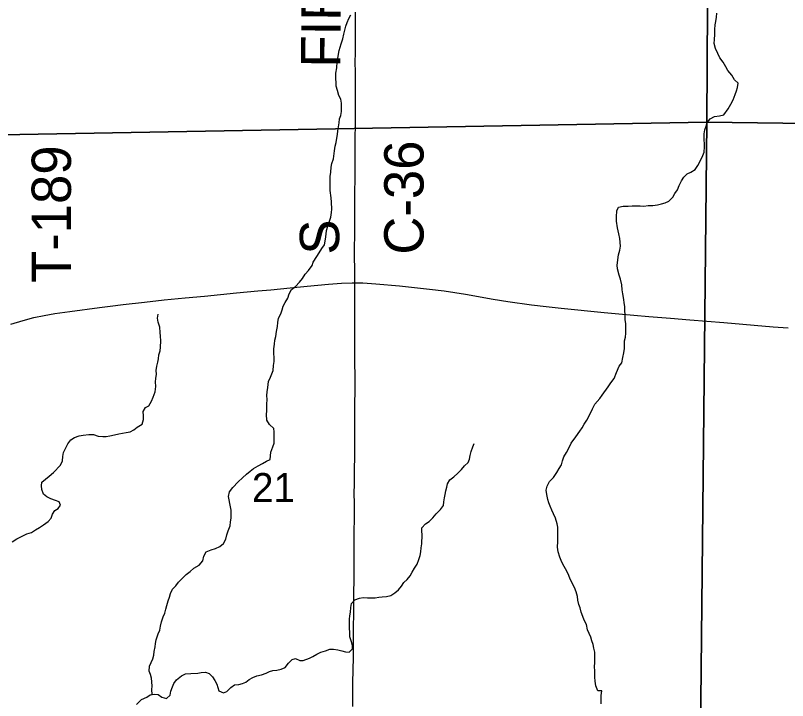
# Model space of a CAD drawing. Extents: x 1985906 to 2360102, y 891258 to 1222054.
# Drawn here: x 2087181 to 2093069, y 1005233 to 1010455 of the extents above; entities that cross this region are included whole.
import ezdxf

# ---------------------------------------------------------------- set-up
doc = ezdxf.new("R2010")
doc.units = 0
for name, color, linetype in [('GM_X_County_Road', 7, 'Continuous'), ('GM_X_County_Road_Text', 7, 'Continuous'), ('GM_X_Minor_River', 7, 'Continuous'), ('GM_X_Section', 7, 'Continuous'), ('GM_X_Section_Text', 7, 'Continuous'), ('GM_X_State_Route', 7, 'Continuous'), ('GM_X_Township_Road', 7, 'Continuous'), ('GM_X_Township_Road_Text', 7, 'Continuous')]:
    doc.layers.add(name, color=color, linetype=linetype)

msp = doc.modelspace()

# ---------------------------------------------------------------- linework, layer by layer
at = {"layer": 'GM_X_County_Road'}
msp.add_lwpolyline([(2089768.2, 1008417), (2089769.3, 1008461.8), (2089768.9, 1008511.1), (2089767.4, 1008625.9), (2089768.4, 1008839.1), (2089769.4, 1009035.9), (2089770.2, 1009281.9), (2089772.3, 1009478.6), (2089773.6, 1009661.3), (2089773.9, 1009708.3), (2089774.2, 1009822.8), (2089774.8, 1009887.9), (2089772.8, 1010019.7), (2089772.5, 1010101.6), (2089772.9, 1010167.1), (2089774.3, 1010364.1), (2089774.4, 1010479.2)], dxfattribs=at)
at = {"layer": 'GM_X_Minor_River'}
for points in [[(2089285.1, 1008365.1), (2089317, 1008389.3), (2089346.9, 1008421.6), (2089368.8, 1008449.8), (2089390.7, 1008484), (2089416.6, 1008510.2), (2089442.4, 1008548.5), (2089450.3, 1008574.6), (2089478.1, 1008618.9), (2089496, 1008645.1), (2089517.9, 1008679.3), (2089537.8, 1008707.5), (2089545.6, 1008749.7), (2089549.4, 1008787.8), (2089553.2, 1008815.9), (2089563.1, 1008848.1), (2089576.9, 1008888.3), (2089584.8, 1008918.5), (2089590.6, 1008952.6), (2089592.5, 1008978.7), (2089590.2, 1009030.9), (2089588, 1009065), (2089579.7, 1009121.2), (2089581.5, 1009159.4), (2089581.1, 1009227.6), (2089585, 1009261.8), (2089588.8, 1009297.9), (2089594.6, 1009326), (2089606.5, 1009362.2), (2089614.2, 1009422.5), (2089620, 1009458.7), (2089625.9, 1009486.8), (2089631.7, 1009518.9), (2089637.6, 1009547.1), (2089639.4, 1009575.2), (2089643.3, 1009607.3), (2089649.1, 1009637.5), (2089653, 1009667.6), (2089662.9, 1009693.7), (2089666.7, 1009723.9), (2089666.4, 1009786.1), (2089662.2, 1009818.2), (2089648, 1009846.2), (2089637.8, 1009884.3), (2089627.6, 1009916.4), (2089625.5, 1009942.5), (2089623.3, 1009974.6), (2089625.1, 1010014.8), (2089630.9, 1010054.9), (2089634.7, 1010101.1), (2089638.5, 1010129.3), (2089650.2, 1010187.5), (2089664, 1010237.8), (2089677.8, 1010276), (2089685.7, 1010312.2), (2089693.5, 1010344.3), (2089701.4, 1010372.5), (2089709.2, 1010402.6), (2089723.1, 1010432.8), (2089739, 1010460.9)], [(2091820.5, 1008290.1), (2091812.3, 1008334.3), (2091808.1, 1008364.4), (2091803.9, 1008402.5), (2091793.6, 1008444.6), (2091785.5, 1008476.7), (2091771.2, 1008524.8), (2091769, 1008550.9), (2091780.6, 1008631.2), (2091790.5, 1008665.4), (2091794.3, 1008695.5), (2091790, 1008755.8), (2091781.8, 1008789.8), (2091771.5, 1008836), (2091763.2, 1008888.1), (2091763.1, 1008920.2), (2091766.9, 1008966.4), (2091778.7, 1008994.6), (2091814.8, 1009000.8), (2091852.8, 1009000.9), (2091884.9, 1009003.1), (2091945, 1009003.4), (2091973.1, 1009001.5), (2092005.1, 1009005.7), (2092041.2, 1009007.8), (2092077.2, 1009012), (2092107.2, 1009020.2), (2092135.3, 1009026.3), (2092163.2, 1009040.5), (2092195.1, 1009070.8), (2092209, 1009098.9), (2092228.9, 1009127.1), (2092242.8, 1009159.3), (2092260.6, 1009193.5), (2092278.5, 1009221.7), (2092302.4, 1009247.9), (2092332.4, 1009260.1), (2092364.4, 1009280.3), (2092384.3, 1009310.5), (2092408.1, 1009354.8), (2092421.9, 1009387), (2092431.8, 1009413.1), (2092435.6, 1009453.3), (2092435.5, 1009479.4), (2092433.3, 1009505.5), (2092433.1, 1009553.6), (2092436.9, 1009583.8), (2092448.8, 1009611.9), (2092454.7, 1009638.1), (2092478.6, 1009666.3), (2092510.5, 1009684.5), (2092550.6, 1009690.7), (2092582.6, 1009696.8), (2092616.4, 1009743.2), (2092636.3, 1009779.4), (2092654.2, 1009811.6), (2092670, 1009853.8), (2092679.8, 1009880), (2092687.7, 1009906.1), (2092691.6, 1009940.3), (2092663.4, 1009964.2), (2092643.1, 1010000.3), (2092612.9, 1010036.3), (2092598.7, 1010064.3), (2092576.5, 1010100.3), (2092552.3, 1010132.3), (2092536.1, 1010164.4), (2092519.8, 1010204.5), (2092509.6, 1010242.6), (2092511.4, 1010272.7), (2092515.3, 1010308.8), (2092515.1, 1010347), (2092516.9, 1010383.1), (2092520.8, 1010409.2), (2092526.6, 1010441.4), (2092528.4, 1010473.5)], [(2088223.8, 1005279.7), (2088220.9, 1005316.9), (2088222.8, 1005343), (2088220.6, 1005377.1), (2088218.5, 1005403.2), (2088210.3, 1005431.3), (2088200.2, 1005457.3), (2088202, 1005495.5), (2088229.7, 1005551.8), (2088235.6, 1005577.9), (2088239.5, 1005606.1), (2088245.3, 1005642.2), (2088249.2, 1005668.3), (2088253, 1005696.5), (2088268.8, 1005742.7), (2088280.7, 1005770.9), (2088286.5, 1005801), (2088294.4, 1005833.2), (2088308.2, 1005871.4), (2088320.1, 1005899.5), (2088327.9, 1005929.7), (2088335.8, 1005957.8), (2088345.6, 1005994), (2088355.5, 1006022.1), (2088363.4, 1006048.3), (2088377.2, 1006082.5), (2088403.2, 1006106.7), (2088425.1, 1006134.9), (2088451, 1006163.1), (2088482.9, 1006193.3), (2088512.8, 1006217.6), (2088540.7, 1006241.8), (2088580.7, 1006266.1), (2088610.6, 1006298.3), (2088618.4, 1006332.5), (2088634.3, 1006366.7), (2088672.3, 1006382.9), (2088706.3, 1006391.1), (2088740.3, 1006407.3), (2088768.2, 1006429.5), (2088784.1, 1006463.7), (2088793.9, 1006495.9), (2088803.8, 1006526), (2088817.6, 1006564.2), (2088821.4, 1006594.4), (2088825.3, 1006624.5), (2088825, 1006684.7), (2088816.7, 1006734.9), (2088810.5, 1006762.9), (2088806.4, 1006789), (2088814.2, 1006823.2), (2088838.1, 1006857.4), (2088880, 1006899.8), (2088911.9, 1006930), (2088941.8, 1006958.3), (2088969.7, 1006982.5), (2088995.6, 1007002.7), (2089031.6, 1007022.9), (2089063.6, 1007039.1), (2089095.6, 1007057.3), (2089123.5, 1007071.5), (2089125.4, 1007099.6), (2089129.3, 1007125.7), (2089143.1, 1007165.9), (2089153, 1007194.1), (2089154.8, 1007224.2), (2089154.6, 1007252.3), (2089152.5, 1007280.4), (2089152.4, 1007306.5), (2089118.1, 1007336.5), (2089097.9, 1007370.5), (2089095.7, 1007414.7), (2089097.6, 1007440.8), (2089097.4, 1007466.9), (2089097.3, 1007493), (2089099.1, 1007527.1), (2089098.9, 1007559.2), (2089100.8, 1007587.3), (2089104.6, 1007619.5), (2089110.4, 1007665.7), (2089126.3, 1007697.9), (2089146, 1007750.1), (2089147.8, 1007788.3), (2089153.7, 1007818.4), (2089153.5, 1007848.5), (2089151.4, 1007878.7), (2089151.2, 1007914.8), (2089155, 1007948.9), (2089158.8, 1007981.1), (2089166.7, 1008007.2), (2089170.5, 1008045.4), (2089180.3, 1008085.5), (2089182.2, 1008113.7), (2089188, 1008147.8), (2089203.9, 1008180), (2089215.7, 1008212.2), (2089223.6, 1008238.3), (2089237.5, 1008268.5), (2089257.4, 1008300.7), (2089269.2, 1008332.9), (2089285.1, 1008365.1)], [(2091648.4, 1005207.8), (2091646.2, 1005241.9), (2091648, 1005272), (2091651.8, 1005306.2), (2091621.8, 1005308), (2091605.5, 1005346.1), (2091601.4, 1005380.2), (2091599.2, 1005410.3), (2091598.9, 1005460.5), (2091596.8, 1005490.6), (2091598.6, 1005522.8), (2091598.2, 1005601), (2091592, 1005633.1), (2091585.9, 1005659.2), (2091575.7, 1005687.2), (2091569.5, 1005715.3), (2091543.2, 1005771.4), (2091534.9, 1005813.5), (2091518.7, 1005845.6), (2091506.6, 1005873.7), (2091494.4, 1005905.7), (2091486.2, 1005939.8), (2091476, 1005965.8), (2091469.9, 1005997.9), (2091465.7, 1006026), (2091455.5, 1006062.1), (2091443.3, 1006094.2), (2091410.9, 1006158.3), (2091400.7, 1006186.3), (2091386.5, 1006218.4), (2091366.3, 1006254.4), (2091348.1, 1006288.5), (2091331.8, 1006326.6), (2091319.6, 1006366.7), (2091315.4, 1006402.8), (2091317.2, 1006444.9), (2091316.6, 1006555.4), (2091312.5, 1006581.4), (2091300.2, 1006623.5), (2091284, 1006657.6), (2091271.8, 1006685.6), (2091257.7, 1006713.7), (2091249.5, 1006739.7), (2091239.4, 1006765.8), (2091233.2, 1006803.9), (2091229, 1006836), (2091234.8, 1006868.2), (2091252.7, 1006902.4), (2091282.6, 1006934.6), (2091310.4, 1006970.9), (2091328.3, 1007001.1), (2091344.2, 1007029.3), (2091352, 1007059.4), (2091363.9, 1007091.6), (2091383.8, 1007123.8), (2091401.6, 1007158), (2091419.5, 1007194.2), (2091455.3, 1007242.6), (2091485.1, 1007286.9), (2091503, 1007313), (2091518.9, 1007339.2), (2091536.8, 1007371.4), (2091562.6, 1007419.7), (2091582.4, 1007457.9), (2091598.3, 1007492.1), (2091638.1, 1007534.5), (2091654, 1007560.6), (2091701.8, 1007625.1), (2091721.6, 1007655.3), (2091745.5, 1007687.5), (2091763.3, 1007733.8), (2091785.1, 1007782.1), (2091805, 1007808.2), (2091812.8, 1007848.4), (2091820.6, 1007882.6), (2091824.5, 1007916.7), (2091826.2, 1007975), (2091834, 1008003.1), (2091835.9, 1008033.2), (2091835.5, 1008107.5), (2091831.3, 1008135.6), (2091831.2, 1008169.7), (2091828.9, 1008209.9), (2091826.8, 1008238), (2091822.7, 1008264), (2091820.5, 1008290.1)], [(2087364.8, 1006551.7), (2087394.7, 1006571.9), (2087430.7, 1006598.2), (2087452.6, 1006624.3), (2087462.4, 1006654.5), (2087480.3, 1006680.7), (2087506.3, 1006696.9), (2087524.2, 1006723), (2087514, 1006749.1), (2087485.9, 1006759), (2087451.8, 1006770.9), (2087419.7, 1006784.8), (2087393.5, 1006806.8), (2087381.3, 1006842.8), (2087379.1, 1006868.9), (2087381, 1006897), (2087408.9, 1006921.3), (2087438.9, 1006943.5), (2087470.8, 1006971.7), (2087524.6, 1007026.2), (2087538.5, 1007060.4), (2087542.3, 1007092.5), (2087548.1, 1007124.7), (2087566, 1007158.9), (2087579.9, 1007191), (2087603.8, 1007219.3), (2087631.7, 1007239.5), (2087667.7, 1007249.7), (2087697.7, 1007255.8), (2087739.8, 1007260), (2087775.9, 1007260.2), (2087812, 1007248.3), (2087846.1, 1007246.4), (2087872.1, 1007246.6), (2087900.2, 1007250.7), (2087936.2, 1007258.9), (2087970.2, 1007265.1), (2087996.3, 1007271.2), (2088026.3, 1007275.4), (2088056.3, 1007281.5), (2088084.3, 1007295.7), (2088110.2, 1007315.9), (2088148.2, 1007340.2), (2088158, 1007374.3), (2088157.9, 1007404.4), (2088155.7, 1007436.5), (2088171.6, 1007466.7), (2088197.6, 1007478.9), (2088219.4, 1007515.1), (2088231.3, 1007545.3), (2088245.1, 1007587.5), (2088250.9, 1007627.7), (2088248.7, 1007661.8), (2088252.6, 1007687.9), (2088256.4, 1007720.1), (2088254.3, 1007750.2), (2088260.1, 1007782.3), (2088265.9, 1007812.4), (2088271.8, 1007838.6), (2088273.7, 1007868.7), (2088283.5, 1007898.8), (2088287.4, 1007927), (2088289.1, 1007975.2), (2088286.9, 1008011.3), (2088284.8, 1008039.4), (2088280.6, 1008079.5), (2088270.4, 1008117.6), (2088264.2, 1008147.7), (2088270, 1008177.8)], [(2088938.1, 1005374.3), (2088964, 1005392.5), (2088992, 1005408.7), (2089022, 1005420.9), (2089056, 1005429), (2089092, 1005441.2), (2089118, 1005455.4), (2089144, 1005461.5), (2089174.1, 1005465.7), (2089206.1, 1005471.9), (2089238.1, 1005486.1), (2089262, 1005518.3), (2089289.9, 1005546.5), (2089315.9, 1005552.7), (2089350, 1005538.8), (2089376.1, 1005538.9), (2089422.1, 1005557.2), (2089448.1, 1005569.3), (2089480, 1005587.5), (2089510, 1005601.7), (2089544, 1005611.9), (2089578, 1005624.1), (2089606.1, 1005624.2), (2089638.2, 1005620.3), (2089670.3, 1005612.5), (2089698.4, 1005604.6), (2089724.5, 1005602.7), (2089750.4, 1005626.9), (2089750.2, 1005653), (2089744.1, 1005681), (2089731.9, 1005719.1), (2089729.7, 1005751.2), (2089727.5, 1005785.4), (2089727.3, 1005821.5), (2089729.1, 1005853.6), (2089731, 1005879.7), (2089734.9, 1005907.9), (2089738.7, 1005942), (2089744.5, 1005974.2), (2089768.4, 1006000.4), (2089804.4, 1006014.6), (2089832.5, 1006018.7), (2089864.6, 1006016.8), (2089922.7, 1006017.1), (2089950.7, 1006021.2), (2089976.7, 1006023.4), (2090010.8, 1006025.5), (2090042.8, 1006033.7), (2090074.8, 1006053.9), (2090100.7, 1006078.1), (2090124.6, 1006104.3), (2090142.5, 1006132.5), (2090168.4, 1006154.7), (2090190.3, 1006182.9), (2090206.2, 1006211.1), (2090224.1, 1006241.3), (2090244, 1006271.5), (2090257.8, 1006307.7), (2090267.7, 1006339.8), (2090271.5, 1006366), (2090275.4, 1006398.1), (2090279.2, 1006428.2), (2090282.9, 1006496.5), (2090278.7, 1006524.6), (2090280.6, 1006550.7), (2090308.5, 1006580.9), (2090336.5, 1006597.1), (2090364.4, 1006625.4), (2090390.2, 1006657.6), (2090422.1, 1006689.9), (2090444, 1006720.1), (2090447.9, 1006748.2), (2090453.7, 1006778.3), (2090457.6, 1006804.4), (2090463.5, 1006830.6), (2090469.3, 1006858.7), (2090475.2, 1006884.8), (2090493.1, 1006915), (2090523, 1006939.2), (2090555, 1006965.5), (2090582.9, 1006993.7), (2090604.8, 1007021.9), (2090632.7, 1007048.2), (2090642.6, 1007074.3), (2090648.4, 1007100.4), (2090656.3, 1007132.6), (2090668.1, 1007166.8), (2090678, 1007192.9)], [(2087156.9, 1006442.3), (2087190.9, 1006466.6), (2087220.9, 1006480.8), (2087266.8, 1006505.1), (2087302.8, 1006515.3), (2087334.8, 1006535.5), (2087364.8, 1006551.7)], [(2088103.3, 1005203.9), (2088141.2, 1005240.2), (2088183.2, 1005258.5), (2088209.1, 1005276.7), (2088239.2, 1005282.8), (2088269.2, 1005279), (2088297.4, 1005259), (2088333.5, 1005249.1), (2088359.4, 1005275.4), (2088365.3, 1005303.5), (2088379.2, 1005337.7), (2088389, 1005363.8), (2088408.9, 1005392), (2088446.8, 1005422.3), (2088478.8, 1005436.5), (2088518.9, 1005438.7), (2088571, 1005442.9), (2088597, 1005447.1), (2088629.1, 1005449.2), (2088659.2, 1005439.3), (2088683.4, 1005413.3), (2088701.5, 1005385.3), (2088717.7, 1005359.3), (2088723.9, 1005333.2), (2088732, 1005307.1), (2088766.2, 1005293.2), (2088792.2, 1005303.4), (2088824.1, 1005331.6), (2088852, 1005351.8), (2088884.1, 1005356), (2088912.1, 1005362.2), (2088938.1, 1005374.3)]]:
    msp.add_lwpolyline(points, dxfattribs=at)
at = {"layer": 'GM_X_Section'}
for points in [[(2087111.5, 1014901.6), (2092482.4, 1014947.7), (2092452.1, 1009640.6), (2087071.5, 1009546.5)], [(2092482.4, 1014947.7), (2097937.6, 1014926.1), (2097869.4, 1009570.8), (2092452.1, 1009640.6)], [(2092452.1, 1009640.6), (2092396.2, 1004247.4), (2087061.4, 1004217.5), (2087071.5, 1009546.5)], [(2097869.4, 1009570.8), (2097809.3, 1004223.6), (2092396.2, 1004247.4), (2092452.1, 1009640.6)]]:
    msp.add_lwpolyline(points, close=True, dxfattribs=at)
at = {"layer": 'GM_X_State_Route'}
msp.add_lwpolyline([(2087146.3, 1008102.9), (2087240.7, 1008130.7), (2087320.1, 1008151.7), (2087400.5, 1008168.9), (2087481.4, 1008183.1), (2087595.2, 1008199.2), (2087822.8, 1008229.2), (2087904.2, 1008239.7), (2088001.8, 1008251.6), (2088164.6, 1008270.2), (2088315.2, 1008286.5), (2088474.7, 1008302.1), (2088621.5, 1008316.8), (2088866.4, 1008341.1), (2089029.8, 1008355.5), (2089127.8, 1008364.1), (2089274.7, 1008378.8), (2089405.3, 1008391.9), (2089568.6, 1008407.9), (2089666.9, 1008415), (2089748.9, 1008417.5), (2089768.2, 1008417), (2089831.1, 1008416), (2089929.4, 1008409.6), (2090108.9, 1008393.2), (2090337.3, 1008369.9), (2090451.3, 1008355.8), (2090613.3, 1008330.2), (2090823.2, 1008293.7), (2090936.4, 1008275.4), (2091114.9, 1008250), (2091228.8, 1008236), (2091342.9, 1008223.8), (2091669, 1008190.5), (2091783.2, 1008180.1), (2091897.6, 1008170.1), (2092012, 1008160.4), (2092175.3, 1008147.2), (2092322.4, 1008135.8), (2092584, 1008114.1), (2092959.9, 1008082.5), (2093074.4, 1008074.4)], dxfattribs=at)
at = {"layer": 'GM_X_Township_Road'}
msp.add_lwpolyline([(2089753.6, 1005186.7), (2089754, 1005367.1), (2089757.7, 1005563.6), (2089758.9, 1005677.9), (2089759.6, 1005809.6), (2089760.3, 1005875.2), (2089762.5, 1005957), (2089760.6, 1006006.4), (2089760.2, 1006055.2), (2089762.3, 1006087.6), (2089762.7, 1006120.6), (2089763.5, 1006202.4), (2089763.5, 1006317), (2089763.9, 1006415.1), (2089765.6, 1006725.4), (2089765, 1006823.8), (2089765.3, 1006872.7), (2089766.7, 1006987.3), (2089768.1, 1007102), (2089768.4, 1007233.2), (2089769, 1007298.7), (2089769.9, 1007413.4), (2089770.1, 1007495.4), (2089770.7, 1007593.8), (2089770.4, 1007675.7), (2089769.8, 1007839.6), (2089769.7, 1007921.3), (2089769.8, 1008035.9), (2089769, 1008167.1), (2089768.8, 1008314.7), (2089768.3, 1008404.2), (2089768.2, 1008417)], dxfattribs=at)

# ---------------------------------------------------------------- texts
at = {"layer": 'GM_X_County_Road_Text'}
for s, rotation, p in [('FIRESTONE', 89.62826, (2089658.1, 1010057.2)), ('C-36', 90, (2090293, 1008632.1)), ('S', 90, (2089649.3, 1008632.1))]:
    msp.add_text(s, height=300, rotation=rotation, dxfattribs=at).set_placement(p)
at = {"layer": 'GM_X_Section_Text'}
msp.add_text('21', height=221, rotation=0.00001, dxfattribs=at).set_placement((2088984.2, 1006746.5))
at = {"layer": 'GM_X_Township_Road_Text'}
msp.add_text('T-189', height=300, rotation=90, dxfattribs=at).set_placement((2087604.1, 1008416.5))

doc.saveas('drawing.dxf')
